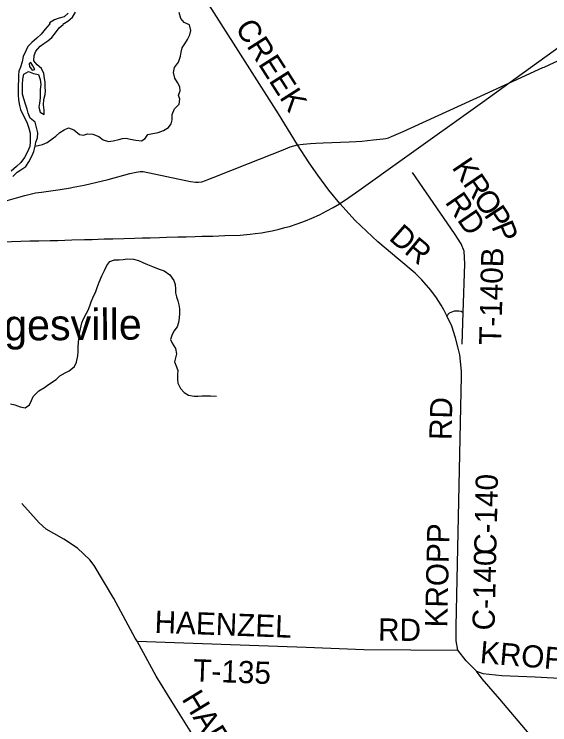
# Model space of a CAD drawing. Extents: x 114604 to 551442, y 316898 to 567001.
# Drawn here: x 145461 to 152694, y 354850 to 364451 of the extents above; entities that cross this region are included whole.
import ezdxf

# ---------------------------------------------------------------- set-up
doc = ezdxf.new("R2010")
doc.units = 0
for name, color, linetype in [('_CIVIL_CONSTRUCTION', 7, 'Continuous'), ('DV_X_County_Line', 7, 'Continuous'), ('GE_P_Alignment_1000_Bearings', 7, 'Continuous'), ('GE_P_Alignment_1000_Cardinal_Points', 7, 'Continuous'), ('GE_P_Alignment_500_Bearings', 7, 'Continuous'), ('PM_P_Cells', 7, 'Continuous'), ('PM_P_CL_Double_Solid', 7, 'Continuous'), ('PM_P_Crosswalk', 7, 'Continuous')]:
    doc.layers.add(name, color=color, linetype=linetype)

msp = doc.modelspace()

# ---------------------------------------------------------------- linework, layer by layer
at = {"layer": 'DV_X_County_Line'}
for points in [[(146190.6, 364467), (146136.5, 364417), (146068.5, 364397.1), (146004.4, 364373.2), (145936.3, 364335.2), (145940.3, 364321.2)], [(146122.3, 364310.9), (146118.3, 364314.9), (146184.4, 364358.9), (146248.5, 364410.9), (146288.6, 364476.9)], [(145440.3, 362257.6), (145498.4, 362315.6), (145550.5, 362347.6), (145616.6, 362391.5), (145658.7, 362457.6), (145696.8, 362531.6), (145725, 362595.6), (145745.1, 362669.7), (145753.2, 362721.7), (145773.3, 362781.7), (145779.5, 362849.8), (145759.6, 362921.9), (145743.7, 362990), (145677.8, 363046.2), (145648, 363114.3), (145634.1, 363168.3), (145612.2, 363234.4), (145588.4, 363306.6), (145574.5, 363372.6), (145570.6, 363444.7), (145572.7, 363500.8), (145574.9, 363570.9), (145591, 363642.9), (145653.1, 363674.9), (145719, 363650.7), (145787, 363636.7), (145810.9, 363570.5), (145818.7, 363500.5), (145812.6, 363432.4), (145812.4, 363316.3), (145800.2, 363248.2), (145792.1, 363196.2), (145812, 363128.1), (145863.9, 363094), (145864.1, 363156), (145858.2, 363226.1), (145860.3, 363296.2), (145876.5, 363364.2), (145882.6, 363416.3), (145880.6, 363466.3), (145876.8, 363530.4), (145870.9, 363580.5), (145861, 363650.6), (145831.2, 363716.7), (145771.2, 363764.8), (145725.4, 363818.9), (145731.5, 363891), (145751.6, 363953), (145811.7, 364019), (145861.8, 364055), (145915.9, 364089), (145968, 364136.9), (146018.1, 364201), (146066.2, 364267), (146122.3, 364310.9)], [(145940.3, 364321.2), (145880.2, 364249.2), (145826.1, 364181.2), (145763.9, 364125.2), (145699.8, 364067.2), (145645.7, 364015.2), (145617.6, 363957.2), (145583.5, 363881.2), (145569.3, 363807.1), (145545.2, 363735.1), (145525.1, 363683), (145519, 363627), (145518.9, 363558.9), (145514.7, 363490.8)], [(145739.1, 363704.8), (145713.2, 363752.9), (145683.3, 363797), (145661.3, 363779)], [(145661.3, 363779), (145667.2, 363742.9), (145703.1, 363692.8), (145739.1, 363704.8)], [(145514.7, 363490.8), (145512.6, 363432.8), (145512.5, 363358.7), (145518.3, 363292.6), (145534.2, 363218.5), (145546.1, 363164.4), (145568, 363114.4), (145605.9, 363048.2), (145635.7, 362978.1), (145659.6, 362912), (145675.5, 362843.9), (145677.3, 362787.9), (145675.2, 362719.8), (145671.1, 362663.7), (145636.9, 362583.7), (145600.8, 362515.7), (145548.7, 362447.7), (145490.6, 362391.7), (145420.5, 362331.7)]]:
    msp.add_lwpolyline(points, dxfattribs=at)
at = {"layer": 'GE_P_Alignment_1000_Bearings'}
msp.add_lwpolyline([(145303.3, 361376.2), (145671.2, 361386.8), (145793.2, 361390.2), (145947.5, 361393.3), (146049, 361395), (146239.6, 361401.4), (146409.9, 361406.1), (146512.3, 361409), (146592.9, 361410.3), (146674.2, 361414.5), (146793.1, 361417.4), (146943, 361422.1), (147085, 361425), (147194.2, 361427.9), (147298.1, 361431.5), (147421.2, 361435.8), (147517.6, 361437), (147668.2, 361441.5), (147781.3, 361444.8), (147906.4, 361447.8), (147996, 361450.8), (148141.1, 361453.6), (148305.6, 361458.9), (148510.6, 361467.3), (148647.6, 361477.8), (148715.8, 361486.4), (148798.8, 361497.9), (148869.1, 361510.4), (148942.9, 361524.6), (149038.4, 361546.6), (149114.3, 361567), (149176.3, 361584.5), (149283.1, 361618.8), (149394.1, 361659.3), (149482, 361695.2), (149584, 361742.1), (149684.6, 361792.9), (149766.8, 361838.2), (149851.7, 361888), (149981.4, 361974.3), (150116.4, 362067.8), (150699.9, 362488.7), (151787.1, 363261.4), (152237.7, 363592.2), (152931.1, 364090.5)], dxfattribs=at)
at = {"layer": 'GE_P_Alignment_1000_Cardinal_Points'}
for points in [[(151512.4, 359990.9), (151524.2, 360421.4), (151545.2, 361079.3), (151536.4, 361250.9), (151497.5, 361349.8), (151408.8, 361486.5), (150838.8, 362313.6)], [(151305.3, 360376.8), (151338.9, 360414.5), (151360.4, 360424.4), (151383.9, 360434.6), (151404.9, 360441.2), (151438.5, 360444.6), (151463.5, 360443.9), (151498.8, 360437), (151524.2, 360421.4)], [(147095.7, 356022.3), (146804.7, 356558.8), (146541.8, 357001.3), (146481.6, 357079.4), (146315.2, 357237.5), (146128.8, 357359.4), (145994.5, 357433.3), (145892.3, 357491.3), (145798.1, 357577.3), (145563.5, 357839.4)], [(152466.9, 345903.3), (152221.9, 346421.3), (152171.9, 346595.6), (152123.9, 346649.7), (152057.8, 346693.9), (151827.7, 347026.7), (151687.6, 347720.1), (151481.6, 348425.5), (151279.5, 349074.8), (150673.1, 350117.2), (149858.6, 351428.3), (149378.4, 352214.1), (148037.6, 354445.1), (147591.3, 355164.7), (147378.6, 355505.6), (147119.7, 355978), (147095.7, 356022.3)], [(147119.7, 355978), (148255.4, 355937.9), (149403.1, 355897.7), (150184.3, 355868.9), (151451.9, 355860.6)]]:
    msp.add_lwpolyline(points, dxfattribs=at)
at = {"layer": 'GE_P_Alignment_500_Bearings'}
for points in [[(149285.5, 362683.9), (149029, 363106.8), (148161, 364471.3), (147489.7, 365524.5), (147284.1, 365827.8), (147250.2, 365887.3), (147235.4, 365941.1), (147224.7, 365984.2), (147219, 366041.9), (147150.7, 367143), (147123.9, 367541.9), (147089.8, 368061)], [(152619.2, 363737.4), (152752.7, 363798.4), (152968.6, 363896.7), (153346.4, 364069), (153555.9, 364163.9), (153927.1, 364329.6), (154061.3, 364387), (154129.5, 364418.3), (154160.1, 364437.1)], [(151608.7, 363274.1), (151710.1, 363320.2), (152200.1, 363545.3), (152600.1, 363728.7), (152619.2, 363737.4)], [(149285.5, 362683.9), (149364.7, 362695.6), (149463.7, 362704.6), (149532.4, 362706.9), (149631.4, 362712.7), (149982.1, 362724.5), (150078.2, 362730.5), (150156.7, 362737.6), (150309.7, 362751.7), (150443.8, 362766.1), (150479.1, 362772.6), (150514.9, 362780.9), (150556.8, 362796.9), (150715.3, 362867.8), (151608.7, 363274.1)], [(146258.3, 362112.2), (146404.1, 362140.2), (146730.9, 362217.2), (147022.4, 362296.8), (147109.1, 362317.9), (147159.7, 362324.4), (147203, 362326), (147841.1, 362192.1), (147907.1, 362182.8), (147950.7, 362183.7), (147995.9, 362188.1), (148044, 362203.3), (148089.7, 362220.8), (148145.7, 362244.2), (148624.7, 362432.2), (149091.2, 362617.9), (149189.5, 362658.7), (149285.5, 362683.9)], [(151497.8, 359351.5), (151502.3, 359557.8), (151500.1, 359626.6), (151477.9, 359849.6), (151457.4, 359939.4), (151421.8, 360078.3), (151370.2, 360234.5), (151305.3, 360376.8), (151261.3, 360456.3), (151225.7, 360520.2), (151164.7, 360617.5), (151087.1, 360721.9), (150967.6, 360861.4), (150875.1, 360950.3), (150654.3, 361134.5), (150370.2, 361373.8), (150065.2, 361665.5), (149858.4, 361894.9), (149711.1, 362073), (149559.6, 362275.9), (149444.4, 362444.2), (149285.5, 362683.9)], [(145160.3, 361866.6), (145165.4, 361868.2), (145364.6, 361935.5), (145490.5, 361970.2), (145603.3, 362002.3), (145749.6, 362036.9), (145830.1, 362047.8), (146079.2, 362080.4), (146221.9, 362105.2), (146258.3, 362112.2)], [(151703.2, 355575.9), (151566.3, 355712.2), (151451.9, 355860.6), (151428.7, 355982.9), (151428.8, 356177.5), (151497.8, 359351.5)], [(151703.2, 355575.9), (151738.6, 355560.2), (151791.4, 355541.2), (152044, 355516.8), (152496.9, 355496.6), (157329.4, 355231.7), (159078.3, 355147.7), (161939.5, 355007.4)], [(156916.2, 349576.3), (156321.7, 350196.3), (155695.3, 350914.2), (155068.9, 351636.2), (154476.5, 352310), (154336, 352470.6), (153900.1, 352971.8), (152019.5, 355196.6), (151779.6, 355470.4), (151703.2, 355575.9)]]:
    msp.add_lwpolyline(points, dxfattribs=at)
at = {"layer": 'PM_P_Cells'}
for points in [[(145745.1, 362669.7), (145844.8, 362692.2), (145906.9, 362715.9), (145971.1, 362765.8), (146021.3, 362803.6), (146077.5, 362851.5), (146135.7, 362889.3), (146193.9, 362915.1), (146267.7, 362886.8), (146343.5, 362824.4), (146395.5, 362816.2), (146449.6, 362836.1), (146523.6, 362831.8), (146603.4, 362797.4), (146661.2, 362753.1), (146733.1, 362728.8), (146795.2, 362740.6), (146871.3, 362758.3), (146923.4, 362770.1), (146973.4, 362776), (147027.4, 362761.7), (147103.3, 362749.4), (147179.3, 362741.1), (147229.4, 362773), (147265.7, 362826.9), (147331.8, 362840.7), (147405.9, 362854.4), (147478, 362878.2), (147542.2, 362920), (147582.4, 362971.9), (147592.7, 363023.9), (147593, 363098), (147625.3, 363174), (147689.6, 363235.9), (147695.9, 363303.9), (147680.2, 363356.1), (147702.4, 363416.1), (147698.7, 363468.2), (147664.9, 363526.4), (147629.2, 363588.6), (147611.5, 363664.8), (147623.8, 363728.8), (147680.1, 363802.7), (147706.5, 363882.7), (147714.7, 363936.7), (147727, 363994.8), (147763.3, 364050.7), (147799.5, 364108.6), (147833.8, 364172.6), (147848.1, 364228.6), (147826.4, 364308.8), (147754.6, 364339.1), (147708.8, 364391.4), (147687.1, 364471.6)], [(145411.1, 359185), (145469, 359174.7), (145538.9, 359146.4), (145606.9, 359134.2), (145669.1, 359172), (145693.3, 359230), (145717.6, 359283.9), (145791.9, 359361.8), (145870.2, 359409.5), (145922.4, 359449.4), (146026.7, 359517.1), (146078.9, 359562.9), (146149.1, 359606.7), (146201.2, 359630.6), (146273.5, 359692.4), (146299.8, 359748.4), (146318.1, 359834.4), (146322.4, 359890.5), (146324.7, 359946.5), (146329, 360022.6), (146337.3, 360082.7), (146343.5, 360134.7), (146353.8, 360198.8), (146372.2, 360280.8), (146396.4, 360336.8), (146430.7, 360400.8), (146460.9, 360452.7), (146483.2, 360510.7), (146501.4, 360564.7), (146523.7, 360618.7), (146562.1, 360702.7), (146582.3, 360758.7), (146608.6, 360828.7), (146643, 360914.7), (146681.4, 360988.6), (146709.7, 361056.6), (146749.9, 361110.5), (146816, 361132.3), (146880.1, 361132.1), (146932.1, 361135.9), (146988.1, 361145.7), (147070.1, 361143.3), (147138.1, 361121.1), (147198, 361096.8), (147261.9, 361070.5), (147329.8, 361042.2), (147405.6, 361011.9), (147487.5, 360981.5), (147563.3, 360931.2), (147617, 360852.9), (147632.7, 360796.7), (147638.4, 360734.6), (147640.2, 360684.5), (147652, 360632.4), (147671.8, 360578.3), (147685.5, 360522.1), (147691.3, 360468), (147691, 360410), (147686.7, 360343.9), (147678.5, 360285.8), (147660.2, 360227.8), (147617.9, 360169.9), (147589.7, 360111.9), (147573.4, 360055.9), (147593.2, 360005.8), (147640.9, 359935.5), (147650.6, 359863.4), (147640.3, 359807.3), (147626.1, 359753.3), (147653.8, 359687.1), (147669.5, 359635), (147667.3, 359580.9), (147667, 359520.8), (147670.8, 359466.7), (147706.5, 359392.5), (147754.3, 359340.3), (147814.1, 359304), (147890.1, 359289.7), (147944.1, 359289.5), (147996.1, 359293.3), (148058.1, 359295), (148110.1, 359294.8), (148192.1, 359288.5)]]:
    msp.add_lwpolyline(points, dxfattribs=at)

# ---------------------------------------------------------------- texts
at = {"layer": '_CIVIL_CONSTRUCTION'}
msp.add_text('Georgesville', height=417.028, rotation=0.41197, dxfattribs=at).set_placement((144085.1, 360032.5))
at = {"layer": 'PM_P_CL_Double_Solid'}
for s, height, rotation, p in [('CREEK', 300.02, 302.52475, (148436.2, 364267.5)), ('D', 300, 318.60523, (150507.9, 361412.5)), ('R', 300, 320.5479, (150714.2, 361230.9)), ('RD', 300.02, 88.43729, (151365.1, 358694.2)), ('C-140', 300.02, 88.75969, (151971.2, 357143.7)), ('KROPP', 300.02, 88.70839, (151308.4, 356163)), ('C-140', 300.02, 88.75969, (151947.8, 356122.7)), ('KROPP', 300.02, 355.10124, (151742, 355685.9))]:
    msp.add_text(s, height=height, rotation=rotation, dxfattribs=at).set_placement(p)
at = {"layer": 'PM_P_Crosswalk'}
for s, height, rotation, p in [('K', 300, 304.09513, (151363.5, 362380.2)), ('R', 300, 304.09408, (151511.5, 362161.6)), ('RD', 300.02, 304.37299, (151270.6, 361911.5)), ('O', 300, 304.09457, (151649.6, 361957.5)), ('P', 300, 303.2667, (151797, 361739.8)), ('P', 300, 292.11165, (151900.8, 361584.2)), ('T-140B', 300.02, 88.65332, (152038.2, 359980.8)), ('HAENZEL', 300.02, 357.87686, (147352.9, 356093.9)), ('RD', 300.02, 359.42302, (150373.6, 355988.1)), ('T-135', 300.02, 357.88626, (147875.1, 355438.6)), ('HARRISBURG-GEORGESVILL', 300.021, 301.30675, (147715, 355200.2))]:
    msp.add_text(s, height=height, rotation=rotation, dxfattribs=at).set_placement(p)

doc.saveas('drawing.dxf')
